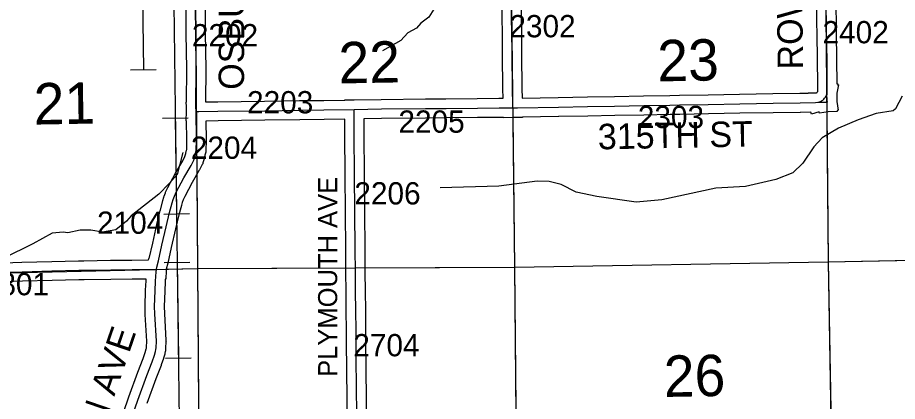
# Model space of a CAD drawing. Extents: x 23.6 to 68.7, y -63 to -29.
# Drawn here: x 47.219 to 49.986, y -56.01 to -54.804 of the extents above; entities that cross this region are included whole.
import ezdxf

# ---------------------------------------------------------------- set-up
doc = ezdxf.new("R2010")
doc.units = 0
for name, color, linetype in [('tdCoHydroRiver', 7, 'Continuous'), ('tdCoPipe', 7, 'Continuous'), ('tdCoSecRdNmbr', 7, 'Continuous'), ('tdCoSecRdTxt', 7, 'Continuous'), ('tdCoSecRteBand', 7, 'Continuous'), ('tdCoSecRteCL', 7, 'Continuous'), ('tdCoSectLine', 7, 'Continuous'), ('tdCoSectLinePart', 7, 'Continuous'), ('tdCoSectNmbr', 7, 'Continuous'), ('tdCoSurfGravel', 7, 'Continuous')]:
    doc.layers.add(name, color=color, linetype=linetype)

msp = doc.modelspace()

# ---------------------------------------------------------------- linework, layer by layer
at = {"layer": 'tdCoHydroRiver'}
for points in [[(49.485, -54.2181), (49.4583, -54.2279), (49.2418, -54.3486), (49.1584, -54.3748), (49.1317, -54.3893), (49.1192, -54.4021), (49.1022, -54.4323), (49.0745, -54.4973), (49.0216, -54.5705), (48.9998, -54.5944), (48.97, -54.6153), (48.7404, -54.6967), (48.6604, -54.7402), (48.5626, -54.746), (48.5391, -54.7605), (48.5127, -54.8018), (48.4876, -54.821), (48.4736, -54.837), (48.4469, -54.8515), (48.4251, -54.8754), (48.367, -54.9076)], [(50.0009, -55.0507), (49.9808, -55.0904), (49.973, -55.0968), (49.9194, -55.1053), (49.8628, -55.1248), (49.8015, -55.1508), (49.7497, -55.1813), (49.7232, -55.21), (49.689, -55.2609), (49.6578, -55.2913), (49.6043, -55.3124), (49.5083, -55.3339), (49.4152, -55.3397), (49.2451, -55.3763), (49.1647, -55.3835), (49.0414, -55.3659), (48.9765, -55.3524), (48.9289, -55.3277), (48.8909, -55.3186), (48.853, -55.3174), (48.7332, -55.333), (48.5486, -55.3382)], [(47.7391, -55.2271), (47.7209, -55.2967), (47.696, -55.3254), (47.6632, -55.3589), (47.5771, -55.4262), (47.5615, -55.4437), (47.5287, -55.4709), (47.4861, -55.4777), (47.4498, -55.4718), (47.4166, -55.4721), (47.3772, -55.4804), (47.363, -55.4774), (47.3283, -55.481), (47.2671, -55.5148), (47.176, -55.56)]]:
    msp.add_lwpolyline(points, dxfattribs=at)
at = {"layer": 'tdCoPipe'}
for p, q in [((47.5746, -54.9673), (47.6553, -54.9662)), ((47.675, -55.1194), (47.7556, -55.1184)), ((47.6789, -55.4208), (47.7596, -55.4197)), ((47.6809, -55.5729), (47.7614, -55.5719)), ((47.6848, -55.8743), (47.7654, -55.8732))]:
    msp.add_line(p, q, dxfattribs=at)
for points in [[(47.6047, -46.6586), (47.5572, -46.6597), (47.5935, -51.1509), (47.5318, -51.225), (47.5319, -51.3484), (47.5319, -51.3484), (47.6677, -51.41), (47.7455, -57.4574)], [(47.6111, -54.6654), (47.615, -54.9667)], [(47.7154, -55.1189), (47.7192, -55.4202)], [(47.7212, -55.5724), (47.7251, -55.8738)]]:
    msp.add_lwpolyline(points, dxfattribs=at)
at = {"layer": 'tdCoSecRteBand'}
for points in [[(47.8104, -55.0686), (47.8493, -55.068), (47.8494, -55.068), (47.8494, -55.068), (47.9961, -55.0662), (48.1059, -55.0646), (48.106, -55.0646), (48.1061, -55.0646), (48.1826, -55.0638), (48.2481, -55.0628), (48.2481, -55.0623), (48.2778, -55.0623), (48.3629, -55.0605), (48.363, -55.0605), (48.3632, -55.0605), (48.5018, -55.0592), (48.5018, -55.0592), (48.5019, -55.0592), (48.5666, -55.0587), (48.6652, -55.0578), (48.7333, -55.0572), (48.7334, -55.0572), (48.7335, -55.0572), (48.7462, -55.0571), (48.7457, -55.0276), (48.7457, -55.0275), (48.7457, -55.0274), (48.7445, -54.9192), (48.7445, -54.9192), (48.7445, -54.9192), (48.7439, -54.8457), (48.7432, -54.8108), (48.7432, -54.8107), (48.7432, -54.8106), (48.7419, -54.7036)], [(49.7914, -54.7168), (49.7933, -54.8221), (49.7937, -54.8489), (49.7937, -54.8489), (49.7937, -54.849), (49.7951, -54.9381), (49.7951, -54.9381), (49.7951, -54.9382), (49.7959, -55.0087), (49.7959, -55.009), (49.7959, -55.0092), (49.7959, -55.0115), (49.7987, -55.0118), (49.7984, -55.0146), (49.8012, -55.0152), (49.7959, -55.0406), (49.7963, -55.0667), (49.8005, -55.0946), (49.7968, -55.0952), (49.7968, -55.0989), (49.7688, -55.0993), (49.7411, -55.1034), (49.7406, -55.0998), (49.7157, -55.1068), (49.7139, -55.1004), (49.6813, -55.1014), (49.681, -55.1014), (49.6808, -55.1014), (49.5955, -55.1025), (49.4911, -55.1043), (49.392, -55.1065), (49.3919, -55.1065), (49.3918, -55.1065), (49.302, -55.1078), (49.2715, -55.1085), (49.2714, -55.1085), (49.2713, -55.1085), (49.1893, -55.1098), (49.0975, -55.1114), (49.0974, -55.1114), (49.0974, -55.1114), (49.0128, -55.1129), (48.9211, -55.1147), (48.9211, -55.1147), (48.921, -55.1147), (48.8069, -55.1167), (48.8069, -55.117), (48.7774, -55.1171), (48.7479, -55.1181), (48.7479, -55.1171), (48.7469, -55.1171), (48.7338, -55.1172), (48.6658, -55.1178), (48.6658, -55.1178), (48.6658, -55.1178), (48.5671, -55.1187), (48.5671, -55.1187), (48.5671, -55.1187), (48.5024, -55.1192), (48.364, -55.1205), (48.3086, -55.1217), (48.3086, -55.1219), (48.3081, -55.1219), (48.3081, -55.1691), (48.3094, -55.2984), (48.3094, -55.2984), (48.3105, -55.4131), (48.3105, -55.4131), (48.3105, -55.4131), (48.3113, -55.5326), (48.3119, -55.5998), (48.3125, -55.667), (48.3131, -55.7202), (48.3131, -55.7202), (48.3131, -55.7202), (48.3139, -55.7895), (48.3139, -55.7896), (48.3139, -55.7898), (48.3139, -55.828), (48.3147, -55.9048), (48.315, -55.9345), (48.3156, -55.9755), (48.3157, -55.9757), (48.3157, -55.9758), (48.3158, -56.0403)], [(48.8019, -54.7029), (48.8032, -54.8098), (48.8039, -54.8447), (48.8039, -54.8448), (48.8039, -54.845), (48.8045, -54.9186), (48.8057, -55.0267), (48.8062, -55.0567)], [(48.8062, -55.0567), (48.9199, -55.0547), (49.0117, -55.0529), (49.0117, -55.0529), (49.0117, -55.0529), (49.0964, -55.0514), (49.1883, -55.0498), (49.1883, -55.0498), (49.1883, -55.0498), (49.2703, -55.0485), (49.3008, -55.0478), (49.3009, -55.0478), (49.301, -55.0478), (49.3908, -55.0465), (49.4899, -55.0444), (49.4899, -55.0444), (49.49, -55.0444), (49.5945, -55.0426), (49.5946, -55.0426), (49.5947, -55.0426), (49.6797, -55.0414), (49.706, -55.0406), (49.706, -55.0403), (49.728, -55.0399), (49.728, -55.0399), (49.7283, -55.0399), (49.7317, -55.0399), (49.7323, -55.0395), (49.733, -55.039), (49.7337, -55.0385), (49.7343, -55.0378), (49.7348, -55.0371), (49.7352, -55.0364), (49.7356, -55.0356), (49.7357, -55.0351), (49.7359, -55.0091), (49.7351, -54.9389), (49.7338, -54.8499), (49.7333, -54.8232), (49.7333, -54.8231), (49.7333, -54.8231), (49.7315, -54.7177)], [(47.1761, -55.5739), (47.2332, -55.5721), (47.2333, -55.5721), (47.2333, -55.5721), (47.3267, -55.5697), (47.3268, -55.5697), (47.3268, -55.5697), (47.4111, -55.5677), (47.4115, -55.5677), (47.4118, -55.5677), (47.4279, -55.5677), (47.5118, -55.5664), (47.5119, -55.5664), (47.512, -55.5664), (47.5792, -55.5657), (47.6315, -55.5652), (47.6324, -55.5603), (47.6333, -55.5605), (47.6444, -55.5123), (47.6577, -55.4539), (47.6577, -55.4538), (47.6577, -55.4537), (47.6683, -55.4093), (47.6684, -55.4088), (47.6685, -55.4084), (47.6767, -55.3782), (47.6792, -55.3681), (47.6796, -55.3665), (47.6802, -55.365), (47.6843, -55.3539), (47.6846, -55.353), (47.685, -55.3522), (47.6906, -55.3397), (47.6911, -55.3386), (47.6917, -55.3375), (47.7162, -55.2928), (47.7163, -55.2926), (47.7164, -55.2924), (47.7386, -55.2535), (47.7456, -55.2401), (47.7482, -55.2311), (47.75, -55.223), (47.7501, -55.2225), (47.7502, -55.222), (47.7512, -55.2179), (47.7521, -55.1865), (47.7511, -55.1281), (47.75, -55.1281), (47.7506, -55.0987), (47.7503, -55.0833), (47.7503, -55.0829), (47.7503, -55.0829), (47.7501, -55.0692), (47.7504, -55.0692), (47.7513, -54.9647), (47.7497, -54.8532), (47.7497, -54.8531), (47.7497, -54.8529), (47.7493, -54.772)], [(47.8093, -54.7718), (47.8097, -54.8525), (47.8113, -54.9642), (47.8113, -54.9645), (47.8113, -54.9648), (47.8104, -55.0686)], [(48.2558, -56.0405), (48.2557, -55.9762), (48.255, -55.9353), (48.255, -55.9353), (48.255, -55.9352), (48.2547, -55.9054), (48.2547, -55.9054), (48.2547, -55.9054), (48.2539, -55.8285), (48.2539, -55.8283), (48.2539, -55.8282), (48.2539, -55.79), (48.2531, -55.7209), (48.2525, -55.6676), (48.2525, -55.6676), (48.2525, -55.6676), (48.2519, -55.6004), (48.2513, -55.5332), (48.2513, -55.5331), (48.2513, -55.5331), (48.2505, -55.4136), (48.2494, -55.299), (48.2481, -55.1695), (48.2481, -55.1694), (48.2481, -55.1693), (48.2481, -55.1228), (48.1834, -55.1238), (48.1834, -55.1238), (48.1833, -55.1238), (48.1068, -55.1246), (47.997, -55.1262), (47.997, -55.1262), (47.9969, -55.1262), (47.8501, -55.128), (47.8111, -55.1286), (47.8121, -55.1862), (47.8121, -55.1869), (47.8121, -55.1875), (47.8111, -55.2229), (47.811, -55.2262), (47.8102, -55.2293), (47.8086, -55.2361), (47.8067, -55.2448), (47.8065, -55.2458), (47.8062, -55.2469), (47.8024, -55.2599), (47.8015, -55.2628), (47.8001, -55.2655), (47.7914, -55.282), (47.7912, -55.2824), (47.7909, -55.2828), (47.7687, -55.3218), (47.7449, -55.3653), (47.7402, -55.3758), (47.737, -55.3844), (47.7347, -55.3932), (47.7347, -55.3934), (47.7346, -55.3936), (47.7265, -55.4236), (47.7161, -55.4674), (47.7029, -55.5256), (47.7029, -55.5257), (47.7028, -55.5257), (47.6915, -55.5751), (47.6872, -55.5941), (47.6864, -55.5984), (47.6858, -55.626), (47.6838, -55.6259), (47.6833, -55.6333), (47.6821, -55.663), (47.6804, -55.7117), (47.6811, -55.7332), (47.6861, -55.8184), (47.6862, -55.8201), (47.6861, -55.8218), (47.685, -55.8428), (47.685, -55.8433), (47.6849, -55.8438), (47.6844, -55.8495), (47.6843, -55.8514), (47.6839, -55.8532), (47.6827, -55.8586), (47.6825, -55.8598), (47.6821, -55.8611), (47.6783, -55.8736), (47.6782, -55.8741), (47.678, -55.8746), (47.6709, -55.8953), (47.6707, -55.8958), (47.6705, -55.8964), (47.6542, -55.9388), (47.6262, -56.016)], [(47.5526, -56.0443), (47.5697, -55.9959), (47.5697, -55.9958), (47.5698, -55.9957), (47.5979, -55.9181), (47.598, -55.9178), (47.5981, -55.9176), (47.6143, -55.8754), (47.621, -55.8557), (47.6243, -55.8449), (47.6248, -55.8425), (47.6251, -55.8391), (47.6261, -55.8202), (47.6211, -55.7363), (47.6211, -55.7358), (47.6211, -55.7354), (47.6204, -55.7125), (47.6204, -55.7116), (47.6204, -55.7107), (47.6221, -55.6608), (47.6221, -55.6607), (47.6221, -55.6606), (47.6234, -55.6305), (47.6234, -55.6302), (47.6234, -55.6299), (47.6237, -55.6253), (47.5798, -55.6257), (47.5798, -55.6257), (47.5798, -55.6257), (47.5127, -55.6264), (47.4286, -55.6277), (47.4284, -55.6277), (47.4281, -55.6277), (47.4122, -55.6277), (47.3282, -55.6297), (47.235, -55.6321), (47.1779, -55.6339)]]:
    msp.add_lwpolyline(points, dxfattribs=at)
at = {"layer": 'tdCoSecRteCL'}
for points in [[(48.7768, -55.0871), (48.7765, -55.0779), (48.7757, -55.0271), (48.7745, -54.9189), (48.7739, -54.8453), (48.7732, -54.8102), (48.7719, -54.7032), (48.7711, -54.5898), (48.7694, -54.4972), (48.7689, -54.4732), (48.7678, -54.3782), (48.7663, -54.2882), (48.7658, -54.2782), (48.7643, -54.1959), (48.7638, -54.1687), (48.763, -54.101), (48.7633, -54.0905)], [(49.7657, -55.0385), (49.7659, -55.009), (49.7651, -54.9385), (49.7637, -54.8494), (49.7633, -54.8226), (49.7614, -54.7172), (49.7605, -54.6209), (49.7591, -54.5267), (49.7575, -54.4136), (49.7565, -54.3031), (49.7549, -54.1918), (49.7539, -54.0904), (49.7536, -54.0808), (49.7534, -54.0732)], [(47.7806, -55.0987), (47.7803, -55.0828), (47.7813, -54.9646), (47.7797, -54.8528), (47.7793, -54.7719), (47.7788, -54.658), (47.7782, -54.6003)], [(49.7365, -55.0698), (49.7404, -55.0687), (49.7443, -55.0671), (49.7479, -55.0652), (49.7513, -55.0628), (49.7545, -55.0601), (49.7573, -55.0571), (49.7598, -55.0538), (49.7619, -55.0502), (49.7636, -55.0465), (49.7649, -55.0425), (49.7657, -55.0385)], [(49.7664, -55.0693), (49.7655, -55.0632), (49.765, -55.057), (49.7648, -55.0508), (49.7651, -55.0446), (49.7657, -55.0385)], [(48.2781, -55.0923), (48.3635, -55.0905), (48.5021, -55.0892), (48.5669, -55.0887), (48.6655, -55.0878), (48.7336, -55.0872), (48.7768, -55.0871)], [(48.7768, -55.0871), (48.7911, -55.087), (48.9205, -55.0847), (49.0122, -55.0829), (49.0969, -55.0814), (49.1888, -55.0798), (49.2709, -55.0785), (49.3014, -55.0778), (49.3914, -55.0765), (49.4905, -55.0744), (49.5951, -55.0725), (49.6804, -55.0714), (49.7287, -55.0699), (49.7365, -55.0698)], [(49.7365, -55.0698), (49.7506, -55.0696), (49.7664, -55.0693)], [(47.6564, -55.5953), (47.6578, -55.588), (47.6622, -55.5684), (47.6736, -55.519), (47.6869, -55.4606), (47.6975, -55.4162), (47.7057, -55.3858), (47.7083, -55.3754), (47.7124, -55.3644), (47.718, -55.3519), (47.7425, -55.3072), (47.7649, -55.2679), (47.7736, -55.2515), (47.7774, -55.2385), (47.7793, -55.2293), (47.7811, -55.2221), (47.7821, -55.1867), (47.7806, -55.0987)], [(47.7806, -55.0987), (47.7891, -55.0989), (47.8497, -55.098), (47.9966, -55.0962), (48.1064, -55.0946), (48.183, -55.0938), (48.2781, -55.0923)], [(48.2867, -56.0929), (48.2863, -56.0839), (48.2858, -56.0405), (48.2857, -55.9759), (48.285, -55.9349), (48.2847, -55.9051), (48.2839, -55.8282), (48.2839, -55.7898), (48.2831, -55.7206), (48.2825, -55.6673), (48.2819, -55.6001), (48.2813, -55.5329), (48.2805, -55.4133), (48.2794, -55.2987), (48.2781, -55.1693), (48.2781, -55.0923)], [(47.1769, -55.6039), (47.2341, -55.6021), (47.3275, -55.5997), (47.4118, -55.5977), (47.4281, -55.5977), (47.5123, -55.5964), (47.5795, -55.5957), (47.6451, -55.5951), (47.6564, -55.5953)], [(47.5809, -56.0543), (47.598, -56.0059), (47.6261, -55.9283), (47.6425, -55.8856), (47.6496, -55.8649), (47.6534, -55.8524), (47.6545, -55.847), (47.655, -55.8412), (47.6562, -55.8202), (47.6511, -55.7345), (47.6504, -55.7116), (47.6521, -55.6618), (47.6534, -55.6317), (47.6552, -55.6021), (47.6564, -55.5953)]]:
    msp.add_lwpolyline(points, dxfattribs=at)
at = {"layer": 'tdCoSectLine'}
for points in [[(48.7707, -54.5882), (48.7819, -55.5882)], [(49.7594, -54.5716), (49.7688, -55.5715)], [(47.7779, -54.6003), (47.7856, -55.5923)], [(49.7688, -55.5715), (50.7681, -55.5514)], [(48.7819, -55.5882), (49.7688, -55.5715)], [(49.7688, -55.5715), (49.7852, -56.563)], [(46.7789, -55.6148), (47.7856, -55.5923)], [(47.7856, -55.5923), (48.7819, -55.5882)], [(47.7856, -55.5923), (47.7923, -56.5945)], [(48.7819, -55.5882), (48.7912, -56.5798)]]:
    msp.add_lwpolyline(points, dxfattribs=at)
at = {"layer": 'tdCoSectLinePart'}
for points in [[(49.7644, -55.0994), (49.7688, -55.5715)], [(48.7766, -55.1171), (48.7819, -55.5882)], [(47.7833, -55.2952), (47.7856, -55.5923)], [(49.7688, -55.5715), (50.738, -55.552)], [(48.7819, -55.5882), (49.7688, -55.5715)], [(49.7688, -55.5715), (49.7765, -56.0363)], [(47.6872, -55.5945), (47.7856, -55.5923)], [(47.7856, -55.5923), (48.2516, -55.5904)], [(47.7856, -55.5923), (47.7921, -56.564)], [(48.3117, -55.5901), (48.7819, -55.5882)], [(48.7819, -55.5882), (48.7863, -56.0529)]]:
    msp.add_lwpolyline(points, dxfattribs=at)
at = {"layer": 'tdCoSurfGravel'}
for points in [[(48.7768, -55.0871), (48.7765, -55.0779), (48.7757, -55.0271), (48.7745, -54.9189), (48.7739, -54.8453), (48.7732, -54.8102), (48.7719, -54.7032), (48.7711, -54.5898), (48.7694, -54.4972), (48.7689, -54.4732), (48.7678, -54.3782), (48.7663, -54.2882), (48.7658, -54.2782), (48.7643, -54.1959), (48.7638, -54.1687), (48.763, -54.101), (48.7633, -54.0905)], [(49.7664, -55.0693), (49.7655, -55.0632), (49.765, -55.057), (49.7648, -55.0508), (49.7651, -55.0446), (49.7657, -55.0385), (49.7659, -55.009), (49.7651, -54.9385), (49.7637, -54.8494), (49.7633, -54.8226), (49.7614, -54.7172), (49.7605, -54.6209), (49.7591, -54.5267), (49.7575, -54.4136), (49.7565, -54.3031), (49.7549, -54.1918), (49.7539, -54.0904), (49.7536, -54.0808), (49.7534, -54.0732)], [(47.5809, -56.0543), (47.598, -56.0059), (47.6261, -55.9283), (47.6425, -55.8856), (47.6496, -55.8649), (47.6534, -55.8524), (47.6545, -55.847), (47.655, -55.8412), (47.6562, -55.8202), (47.6511, -55.7345), (47.6504, -55.7116), (47.6521, -55.6618), (47.6534, -55.6317), (47.6552, -55.6021), (47.6564, -55.5953), (47.6578, -55.588), (47.6622, -55.5684), (47.6736, -55.519), (47.6869, -55.4606), (47.6975, -55.4162), (47.7057, -55.3858), (47.7083, -55.3754), (47.7124, -55.3644), (47.718, -55.3519), (47.7425, -55.3072), (47.7649, -55.2679), (47.7736, -55.2515), (47.7774, -55.2385), (47.7793, -55.2293), (47.7811, -55.2221), (47.7821, -55.1867), (47.7806, -55.0987), (47.7803, -55.0828), (47.7813, -54.9646), (47.7797, -54.8528), (47.7793, -54.7719)], [(49.7365, -55.0698), (49.7404, -55.0687), (49.7443, -55.0671), (49.7479, -55.0652), (49.7513, -55.0628), (49.7545, -55.0601), (49.7573, -55.0571), (49.7598, -55.0538), (49.7619, -55.0502), (49.7636, -55.0465), (49.7649, -55.0425), (49.7657, -55.0385)], [(47.7806, -55.0987), (47.7891, -55.0989), (47.8497, -55.098), (47.9966, -55.0962), (48.1064, -55.0946), (48.183, -55.0938), (48.2781, -55.0923), (48.3635, -55.0905), (48.5021, -55.0892), (48.5669, -55.0887), (48.6655, -55.0878), (48.7336, -55.0872), (48.7768, -55.0871), (48.7911, -55.087), (48.9205, -55.0847), (49.0122, -55.0829), (49.0969, -55.0814), (49.1888, -55.0798), (49.2709, -55.0785), (49.3014, -55.0778), (49.3914, -55.0765), (49.4905, -55.0744), (49.5951, -55.0725), (49.6804, -55.0714), (49.7287, -55.0699), (49.7365, -55.0698), (49.7506, -55.0696), (49.7664, -55.0693)], [(48.2819, -55.6001), (48.2813, -55.5329), (48.2805, -55.4133), (48.2794, -55.2987), (48.2781, -55.1693), (48.2781, -55.0923)], [(47.1769, -55.6039), (47.2341, -55.6021), (47.3275, -55.5997), (47.4118, -55.5977), (47.4281, -55.5977), (47.5123, -55.5964), (47.5795, -55.5957), (47.6451, -55.5951), (47.6564, -55.5953)], [(48.2867, -56.0929), (48.2863, -56.0839), (48.2858, -56.0405), (48.2857, -55.9759), (48.285, -55.9349), (48.2847, -55.9051), (48.2839, -55.8282), (48.2839, -55.7898), (48.2831, -55.7206), (48.2825, -55.6673), (48.2819, -55.6001)]]:
    msp.add_lwpolyline(points, dxfattribs=at)

# ---------------------------------------------------------------- texts
at = {"layer": 'tdCoSecRdNmbr'}
for s, rotation, p in [('2302', 0.0378, (48.7661, -54.8655)), ('2202', 0.0371, (47.7676, -54.894)), ('2402', 0.0385, (49.7509, -54.8844)), ('2203', 0.0372, (47.9411, -55.1046)), ('2303', 0.0381, (49.17, -55.151)), ('2205', 0.0375, (48.4172, -55.1654)), ('2204', 0.037, (47.7644, -55.2475)), ('2206', 0.0374, (48.2786, -55.3909)), ('2104', 0.0368, (47.4694, -55.4831)), ('2801', 0.0365, (47.1101, -55.6763)), ('2704', 0.0374, (48.2753, -55.8681))]:
    msp.add_text(s, height=0.07, rotation=rotation, dxfattribs=at).set_placement(p)
at = {"layer": 'tdCoSecRdTxt'}
for s, height, rotation, p in [('ROWLAND AVE', 0.08, 90.7035, (49.6899, -54.9661)), ('OSBURN AVE', 0.08, 89.8625, (47.9316, -55.0304)), ('315TH ST', 0.08, 1.083, (49.0449, -55.2178)), ('PLYMOUTH AVE', 0.06, 90, (48.2245, -55.9327)), ('OSBURN AVE', 0.08, 71.0739, (47.3656, -56.4567))]:
    msp.add_text(s, height=height, rotation=rotation, dxfattribs=at).set_placement(p)
at = {"layer": 'tdCoSectNmbr'}
for s, rotation, p in [('22', 1.0373, (48.2298, -55.0106)), ('23', 1.0381, (49.2325, -55.0042)), ('21', 1.0366, (47.2712, -55.1399)), ('26', 1.0381, (49.2528, -55.9959))]:
    msp.add_text(s, height=0.13, rotation=rotation, dxfattribs=at).set_placement(p)

doc.saveas('drawing.dxf')
